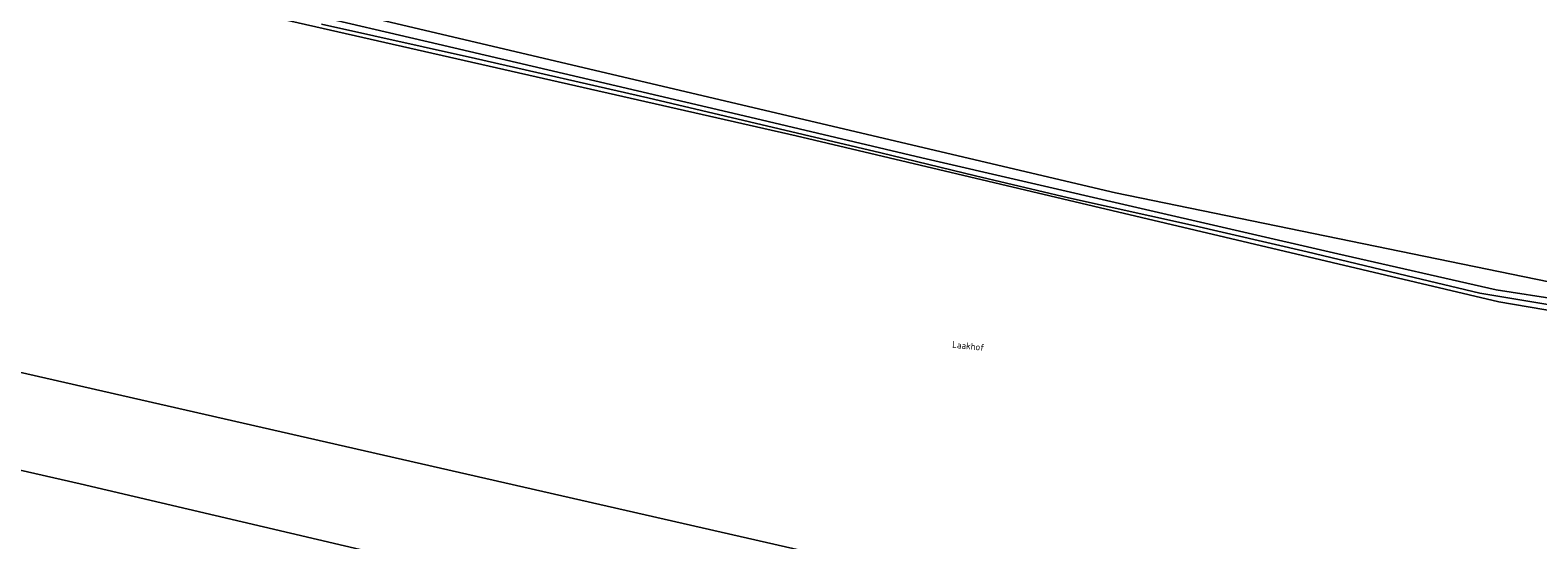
# Model space of a CAD drawing. Header units: metres. Extents: x 149984 to 156489, y 469398 to 478068.
# Tile 680 of 854: x 154636 to 154835, y 472172 to 472239. Entities that reach past the tile are written whole.
import ezdxf
from ezdxf.enums import TextEntityAlignment as Align

# ---------------------------------------------------------------- set-up
doc = ezdxf.new("R2010")
doc.units = ezdxf.units.M
doc.header["$LTSCALE"] = 0.75
for name, color, linetype, lineweight in [('B-WE-GR-GRAS-GV', 252, 'Continuous', 13), ('B-WE-OG-TERREIN_OEVER-GV', 252, 'Continuous', 18), ('B-WE-OG-TOPOGRAFIE-T18', 7, 'Continuous', 18), ('B-WE-OG-WATER-GV', 252, 'Continuous', 18), ('B-WE-OG-WATER_SLOOT-GV', 252, 'Continuous', 18), ('B-WE-VH-HALFVERHARDING-GV', 252, 'Continuous', 18)]:
    doc.layers.add(name, color=color, linetype=linetype, lineweight=lineweight)
doc.styles.add('NLCS-ISO-M500-T18', font='NLCS-ISO.ttf', dxfattribs={"height": 0.9})

msp = doc.modelspace()

# ---------------------------------------------------------------- linework, layer by layer
at = {"layer": 'B-WE-GR-GRAS-GV', "flags": 128}
for points in [[(154423.162, 472341.727), (154422.728, 472338.419), (154421.455, 472332.404), (154420.252, 472323.905), (154419.056, 472313.127), (154417.292, 472302.546), (154470.57, 472289.813), (154509.508, 472280.508), (154543.699, 472272.897), (154575.024, 472265.923), (154579.008, 472265.036), (154583.195, 472264.104), (154681.091, 472240.688), (154778.986, 472217.67), (154854.26, 472202.192)], [(154422.597, 472242.539), (154447.379, 472236.901), (154470.089, 472231.73), (154559.519, 472211.224), (154624.077, 472196.275), (154798.544, 472156.535), (154847.755, 472145.643), (154852.356, 472186.228), (154853.731, 472198.355), (154853.863, 472199.149), (154851.651, 472199.524), (154829.654, 472203.25), (154778.538, 472215.337), (154736.785, 472225.21), (154658.601, 472242.938)]]:
    msp.add_lwpolyline(points, dxfattribs=at)
at = {"layer": 'B-WE-OG-TERREIN_OEVER-GV', "flags": 128}
for points in [[(154658.601, 472242.938), (154736.785, 472225.21), (154778.538, 472215.337), (154829.654, 472203.25), (154851.651, 472199.524), (154853.863, 472199.149)], [(154670.939, 472241.59), (154689.509, 472237.297), (154710.196, 472232.46), (154730.691, 472227.65), (154753.415, 472222.269), (154781.236, 472215.84), (154808.378, 472209.602), (154829.308, 472204.837), (154837.807, 472203.536), (154852.007, 472200.854)], [(154851.849, 472199.983), (154841.927, 472201.939), (154827.144, 472204.397), (154818.45, 472206.477), (154804.315, 472209.881), (154788.893, 472213.426), (154772.775, 472216.988), (154760.481, 472219.908), (154747.991, 472222.948), (154717.2, 472230.207), (154694.44, 472235.396), (154674.081, 472239.954)], [(154853.863, 472199.149), (154854.26, 472202.192), (154778.986, 472217.67), (154681.091, 472240.688)]]:
    msp.add_lwpolyline(points, dxfattribs=at)
at = {"layer": 'B-WE-OG-WATER-GV', "flags": 128}
for points in [[(154568.885, 472195.898), (154642.175, 472179.23), (154687.815, 472168.514)], [(154847.755, 472145.643), (154798.544, 472156.535), (154624.077, 472196.275)]]:
    msp.add_lwpolyline(points, dxfattribs=at)
at = {"layer": 'B-WE-OG-WATER_SLOOT-GV', "flags": 128}
for points in [[(154852.007, 472200.854), (154837.807, 472203.536), (154829.308, 472204.837), (154808.378, 472209.602), (154781.236, 472215.84), (154753.415, 472222.269), (154730.691, 472227.65), (154710.196, 472232.46), (154689.509, 472237.297), (154670.939, 472241.59)], [(154674.081, 472239.954), (154694.44, 472235.396), (154717.2, 472230.207), (154747.991, 472222.948)], [(154747.991, 472222.948), (154760.481, 472219.908), (154772.775, 472216.988), (154788.893, 472213.426), (154804.315, 472209.881), (154818.45, 472206.477), (154827.144, 472204.397), (154841.927, 472201.939), (154851.849, 472199.983)]]:
    msp.add_lwpolyline(points, dxfattribs=at)
at = {"layer": 'B-WE-VH-HALFVERHARDING-GV', "flags": 128}
msp.add_lwpolyline([(154715.967, 472130.322), (154706.142, 472132.543), (154706.274, 472133.061), (154707.396, 472138.325), (154707.071, 472138.398), (154696.454, 472140.809), (154696.989, 472143.137), (154701.996, 472165.312), (154687.815, 472168.514), (154642.175, 472179.23), (154568.885, 472195.898), (154518.085, 472207.672), (154478.794, 472216.139), (154447.044, 472223.15), (154444.663, 472225.796), (154444.398, 472228.574), (154445.324, 472232.808), (154447.379, 472236.901), (154422.597, 472242.539)], dxfattribs=at)

# ---------------------------------------------------------------- texts
at = {"layer": 'B-WE-OG-TOPOGRAFIE-T18', "style": 'NLCS-ISO-M500-T18'}
msp.add_text('Laakhof', height=0.9, rotation=354.4, dxfattribs=at).set_placement((154759.561, 472197.442), align=Align.MIDDLE)

doc.saveas('drawing.dxf')
